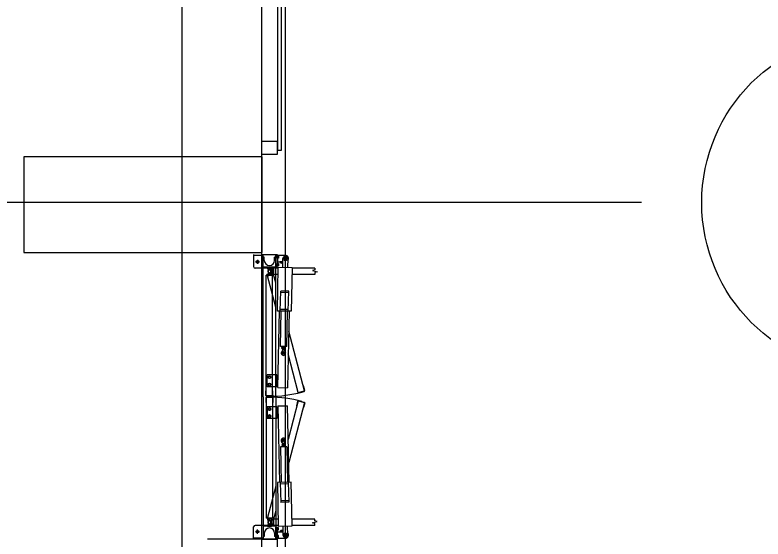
# Model space of a CAD drawing. Extents: x -264222 to -263592, y -1242345 to -1242048.
# Drawn here: x -263796.593 to -263791.889, y -1242141.997 to -1242138.702 of the extents above; entities that cross this region are included whole.
import ezdxf

# ---------------------------------------------------------------- set-up
doc = ezdxf.new("R2010")
doc.units = 0
doc.layers.add('HESCON_OSI_STAVBY_KFA', color=7, linetype='Continuous')
doc.layers.add('KFA_2D_SITUACIA_DSP', color=7, linetype='Continuous')

msp = doc.modelspace()

# ---------------------------------------------------------------- linework, layer by layer
at = {"layer": 'HESCON_OSI_STAVBY_KFA'}
for p, q in [((-263795.5428, -1242083.2372), (-263795.5428, -1242246.7072)), ((-263792.6528, -1242139.8822), (-263909.3428, -1242139.8822)), ((-263792.6528, -1242139.8822), (-263792.6528, -1242139.8822))]:
    msp.add_line(p, q, dxfattribs=at)
msp.add_circle((-263791.2101, -1242139.8825), 1.0643, dxfattribs=at)
at = {"layer": 'KFA_2D_SITUACIA_DSP'}
for p, q in [((-263795.0428, -1242101.7691), (-263795.0428, -1242226.9954)), ((-263794.9427, -1242137.4523), (-263794.9427, -1242139.5523)), ((-263794.9177, -1242139.5523), (-263794.9177, -1242137.4523)), ((-263794.9427, -1242139.4973), (-263795.0427, -1242139.4973)), ((-263795.0427, -1242139.4973), (-263795.0427, -1242139.5773)), ((-263794.9427, -1242139.5373), (-263794.9427, -1242139.4973)), ((-263794.9427, -1242139.5773), (-263794.9427, -1242139.5373)), ((-263794.9427, -1242139.5523), (-263794.9177, -1242139.5523)), ((-263795.0378, -1242139.5948), (-263796.5378, -1242139.5948)), ((-263796.5378, -1242139.5948), (-263796.5378, -1242140.1948)), ((-263795.0427, -1242139.5773), (-263794.9427, -1242139.5773)), ((-263795.0378, -1242140.1948), (-263795.0378, -1242139.5948)), ((-263796.5378, -1242140.1948), (-263795.0378, -1242140.1948)), ((-263795.0927, -1242140.208), (-263795.0927, -1242140.284)), ((-263795.0327, -1242140.214), (-263795.0927, -1242140.214)), ((-263795.0427, -1242140.208), (-263794.9427, -1242140.208)), ((-263795.0327, -1242141.1025), (-263795.0327, -1242140.208)), ((-263795.0252, -1242140.224), (-263795.0327, -1242140.224)), ((-263795.0252, -1242140.245), (-263795.0252, -1242140.224)), ((-263794.9602, -1242140.245), (-263794.9602, -1242140.224)), ((-263794.9527, -1242140.224), (-263794.9602, -1242140.224)), ((-263794.9527, -1242141.1025), (-263794.9527, -1242140.208)), ((-263794.9527, -1242140.213), (-263794.9427, -1242140.213)), ((-263794.9527, -1242140.213), (-263794.9527, -1242140.283)), ((-263794.9329, -1242140.2235), (-263794.9472, -1242140.2235)), ((-263794.9427, -1242140.213), (-263794.9427, -1242140.283)), ((-263794.9427, -1242140.2135), (-263794.8927, -1242140.2135)), ((-263794.9427, -1242140.2319), (-263794.9427, -1242140.2151)), ((-263794.941, -1242140.2151), (-263794.9427, -1242140.2151)), ((-263794.941, -1242140.2319), (-263794.941, -1242140.2151)), ((-263794.941, -1242140.2303), (-263794.941, -1242140.2167)), ((-263794.941, -1242140.2167), (-263794.9355, -1242140.2167)), ((-263794.941, -1242140.2235), (-263794.9364, -1242140.2235)), ((-263794.9355, -1242140.2167), (-263794.9355, -1242140.2303)), ((-263794.8986, -1242140.2233), (-263794.9045, -1242140.2335)), ((-263794.8869, -1242140.2233), (-263794.8986, -1242140.2233)), ((-263794.8927, -1242140.2179), (-263794.8927, -1242140.2491)), ((-263794.881, -1242140.2335), (-263794.8869, -1242140.2233)), ((-263795.0547, -1242140.254), (-263795.0807, -1242140.254)), ((-263795.0677, -1242140.241), (-263795.0677, -1242140.267)), ((-263794.9329, -1242140.2725), (-263794.9472, -1242140.2725)), ((-263794.941, -1242140.2319), (-263794.9427, -1242140.2319)), ((-263794.9427, -1242140.2535), (-263794.9081, -1242140.2535)), ((-263794.9427, -1242140.2809), (-263794.9427, -1242140.2641)), ((-263794.941, -1242140.2641), (-263794.9427, -1242140.2641)), ((-263794.9355, -1242140.2303), (-263794.941, -1242140.2303)), ((-263794.941, -1242140.2809), (-263794.941, -1242140.2641)), ((-263794.941, -1242140.2793), (-263794.941, -1242140.2657)), ((-263794.941, -1242140.2657), (-263794.9355, -1242140.2657)), ((-263794.941, -1242140.2725), (-263794.9364, -1242140.2725)), ((-263794.9355, -1242140.2657), (-263794.9355, -1242140.2793)), ((-263794.9082, -1242140.254), (-263794.9273, -1242140.254)), ((-263794.9177, -1242140.2535), (-263794.9177, -1242140.2636)), ((-263794.9089, -1242140.2892), (-263794.9077, -1242140.2332)), ((-263794.8771, -1242140.2335), (-263794.9083, -1242140.2335)), ((-263794.9045, -1242140.2335), (-263794.8986, -1242140.2437)), ((-263794.8986, -1242140.2437), (-263794.8869, -1242140.2437)), ((-263794.8869, -1242140.2437), (-263794.881, -1242140.2335)), ((-263794.8777, -1242140.2338), (-263794.8789, -1242140.2898)), ((-263795.0327, -1242140.294), (-263795.0827, -1242140.294)), ((-263794.9527, -1242140.288), (-263795.0327, -1242140.288)), ((-263794.9527, -1242140.294), (-263795.0327, -1242140.294)), ((-263795.0052, -1242140.288), (-263794.9802, -1242140.288)), ((-263795.0052, -1242140.288), (-263795.0052, -1242140.298)), ((-263795.0052, -1242140.298), (-263794.9802, -1242140.298)), ((-263794.9937, -1242140.298), (-263795.0008, -1242140.3076)), ((-263795.0008, -1242140.3194), (-263794.9937, -1242140.329)), ((-263794.9917, -1242140.298), (-263794.9937, -1242140.298)), ((-263794.9847, -1242140.3076), (-263794.9917, -1242140.298)), ((-263794.9917, -1242140.329), (-263794.9847, -1242140.3194)), ((-263794.9834, -1242140.3171), (-263794.9878, -1242140.3282)), ((-263794.9868, -1242140.3054), (-263794.9772, -1242140.3125)), ((-263794.9772, -1242140.3145), (-263794.9868, -1242140.3215)), ((-263794.9802, -1242140.288), (-263794.9802, -1242140.298)), ((-263794.9772, -1242140.301), (-263794.9772, -1242140.326)), ((-263794.9672, -1242140.301), (-263794.9772, -1242140.301)), ((-263794.9772, -1242140.3125), (-263794.9772, -1242140.3145)), ((-263794.9672, -1242140.3335), (-263794.9672, -1242140.2935)), ((-263794.9374, -1242140.2935), (-263794.9672, -1242140.2935)), ((-263794.9672, -1242140.301), (-263794.9672, -1242140.326)), ((-263794.9527, -1242140.283), (-263794.9427, -1242140.283)), ((-263794.9375, -1242140.294), (-263794.9527, -1242140.294)), ((-263794.9428, -1242140.5636), (-263794.9373, -1242140.2886)), ((-263794.941, -1242140.2809), (-263794.9427, -1242140.2809)), ((-263794.9355, -1242140.2793), (-263794.941, -1242140.2793)), ((-263794.9373, -1242140.2886), (-263794.8504, -1242140.2904)), ((-263794.8504, -1242140.2904), (-263794.8558, -1242140.5653)), ((-263794.7071, -1242140.2935), (-263794.8504, -1242140.2935)), ((-263794.7071, -1242140.3055), (-263794.7221, -1242140.3095)), ((-263794.7221, -1242140.3095), (-263794.6921, -1242140.3175)), ((-263794.7071, -1242140.2935), (-263794.7071, -1242140.3055)), ((-263794.6921, -1242140.3175), (-263794.7071, -1242140.3215)), ((-263795.0127, -1242141.0975), (-263795.0127, -1242140.339)), ((-263794.9727, -1242140.339), (-263795.0127, -1242140.339)), ((-263795.0055, -1242140.3433), (-263794.9668, -1242140.333)), ((-263794.9527, -1242140.5401), (-263795.0055, -1242140.3433)), ((-263795.0052, -1242140.339), (-263795.0052, -1242140.329)), ((-263795.0052, -1242140.329), (-263794.9802, -1242140.329)), ((-263795.0052, -1242140.339), (-263794.9802, -1242140.339)), ((-263794.9767, -1242140.3252), (-263795.0008, -1242140.3317)), ((-263794.9982, -1242140.3414), (-263795.0008, -1242140.3317)), ((-263794.9897, -1242140.3287), (-263794.999, -1242140.3213)), ((-263794.9937, -1242140.329), (-263794.9917, -1242140.329)), ((-263794.9878, -1242140.3282), (-263794.9897, -1242140.3287)), ((-263794.9802, -1242140.339), (-263794.9802, -1242140.329)), ((-263794.9672, -1242140.326), (-263794.9772, -1242140.326)), ((-263794.9741, -1242140.3349), (-263794.9767, -1242140.3252)), ((-263794.9727, -1242141.0975), (-263794.9727, -1242140.339)), ((-263794.9382, -1242140.3335), (-263794.9672, -1242140.3335)), ((-263794.9527, -1242140.3855), (-263794.9668, -1242140.333)), ((-263794.7071, -1242140.3335), (-263794.8512, -1242140.3335)), ((-263794.7071, -1242140.3215), (-263794.7071, -1242140.3335)), ((-263794.9243, -1242140.5639), (-263794.9218, -1242140.4379)), ((-263794.872, -1242140.4489), (-263794.922, -1242140.4479)), ((-263794.8718, -1242140.4389), (-263794.9218, -1242140.4379)), ((-263794.8743, -1242140.5649), (-263794.8718, -1242140.4389)), ((-263794.8741, -1242140.5549), (-263794.9241, -1242140.5539)), ((-263794.8558, -1242140.5653), (-263794.9428, -1242140.5636)), ((-263794.9394, -1242141.0447), (-263794.9298, -1242140.5638)), ((-263794.9238, -1242140.7868), (-263794.9193, -1242140.564)), ((-263794.8838, -1242140.7876), (-263794.8793, -1242140.5648)), ((-263794.8688, -1242140.565), (-263794.8784, -1242141.046)), ((-263794.7725, -1242141.066), (-263794.8713, -1242140.6894)), ((-263794.8838, -1242140.7876), (-263794.9238, -1242140.7868)), ((-263794.9139, -1242140.792), (-263794.9138, -1242140.787)), ((-263794.8939, -1242140.7924), (-263794.8938, -1242140.7874)), ((-263794.9092, -1242140.8083), (-263794.9167, -1242140.8214)), ((-263794.8939, -1242140.7924), (-263794.9139, -1242140.792)), ((-263794.9138, -1242140.7993), (-263794.9137, -1242140.7928)), ((-263794.9125, -1242140.8001), (-263794.9138, -1242140.7993)), ((-263794.9124, -1242140.7921), (-263794.9137, -1242140.7928)), ((-263794.8955, -1242140.8004), (-263794.9125, -1242140.8001)), ((-263794.8954, -1242140.7924), (-263794.9124, -1242140.7921)), ((-263794.9092, -1242140.8083), (-263794.909, -1242140.8001)), ((-263794.9092, -1242140.8083), (-263794.8992, -1242140.8085)), ((-263794.9089, -1242140.7994), (-263794.9088, -1242140.7929)), ((-263794.8992, -1242140.8085), (-263794.899, -1242140.8003)), ((-263794.8992, -1242140.8085), (-263794.8922, -1242140.8219)), ((-263794.8991, -1242140.7996), (-263794.899, -1242140.7931)), ((-263794.8955, -1242140.8004), (-263794.8942, -1242140.7997)), ((-263794.8954, -1242140.7924), (-263794.8941, -1242140.7932)), ((-263794.8942, -1242140.7997), (-263794.8941, -1242140.7932)), ((-263794.8111, -1242141.0764), (-263794.8742, -1242140.8333)), ((-263795.0067, -1242141.04), (-263795.0067, -1242140.965)), ((-263794.9527, -1242140.965), (-263795.0067, -1242140.965)), ((-263794.9995, -1242140.9761), (-263794.9927, -1242140.9721)), ((-263794.9995, -1242140.9839), (-263794.9995, -1242140.9761)), ((-263794.9927, -1242140.9721), (-263794.9859, -1242140.9761)), ((-263794.9859, -1242140.9761), (-263794.9859, -1242140.9839)), ((-263794.9467, -1242140.965), (-263794.9527, -1242140.965)), ((-263794.9467, -1242141.04), (-263794.9467, -1242140.965)), ((-263794.9927, -1242140.9878), (-263794.9995, -1242140.9839)), ((-263794.9995, -1242141.0211), (-263794.9927, -1242141.0171)), ((-263794.9995, -1242141.0289), (-263794.9995, -1242141.0211)), ((-263794.9859, -1242140.9839), (-263794.9927, -1242140.9878)), ((-263794.9927, -1242141.0171), (-263794.9859, -1242141.0211)), ((-263794.9859, -1242141.0211), (-263794.9859, -1242141.0289)), ((-263795.0147, -1242141.0955), (-263795.0147, -1242141.0655)), ((-263795.0127, -1242141.0655), (-263795.0147, -1242141.0655)), ((-263794.9527, -1242141.04), (-263795.0067, -1242141.04)), ((-263794.9927, -1242141.0328), (-263794.9995, -1242141.0289)), ((-263794.9859, -1242141.0289), (-263794.9927, -1242141.0328)), ((-263794.9707, -1242141.0655), (-263794.9727, -1242141.0655)), ((-263794.9707, -1242141.0955), (-263794.9707, -1242141.0655)), ((-263794.9467, -1242141.04), (-263794.9527, -1242141.04)), ((-263794.9394, -1242141.0447), (-263794.8784, -1242141.046)), ((-263794.8194, -1242141.0455), (-263794.8213, -1242141.046)), ((-263794.8213, -1242141.046), (-263794.8136, -1242141.075)), ((-263794.8111, -1242141.0764), (-263794.7725, -1242141.066)), ((-263794.8087, -1242141.0778), (-263794.7739, -1242141.0685)), ((-263794.7788, -1242141.0346), (-263794.7807, -1242141.0351)), ((-263794.771, -1242141.0636), (-263794.7788, -1242141.0346)), ((-263795.0327, -1242141.1025), (-263795.0327, -1242141.997)), ((-263795.0147, -1242141.1095), (-263795.0147, -1242141.1395)), ((-263794.9727, -1242141.0975), (-263795.0127, -1242141.0975)), ((-263795.0127, -1242141.1075), (-263795.0127, -1242141.866)), ((-263794.9727, -1242141.1075), (-263795.0127, -1242141.1075)), ((-263794.9747, -1242141.0995), (-263795.0107, -1242141.0995)), ((-263794.9747, -1242141.1055), (-263795.0107, -1242141.1055)), ((-263794.9757, -1242141.0957), (-263794.9667, -1242141.0957)), ((-263794.9757, -1242141.1093), (-263794.9667, -1242141.1093)), ((-263794.9698, -1242141.0804), (-263794.9727, -1242141.0804)), ((-263794.9727, -1242141.1075), (-263794.9727, -1242141.866)), ((-263794.9707, -1242141.1095), (-263794.9707, -1242141.1395)), ((-263794.9527, -1242141.1025), (-263794.9527, -1242141.997)), ((-263795.0127, -1242141.1395), (-263795.0147, -1242141.1395)), ((-263795.0067, -1242141.165), (-263795.0067, -1242141.24)), ((-263794.9527, -1242141.165), (-263795.0067, -1242141.165)), ((-263794.9698, -1242141.1246), (-263794.9727, -1242141.1246)), ((-263794.9707, -1242141.1395), (-263794.9727, -1242141.1395)), ((-263794.9467, -1242141.165), (-263794.9527, -1242141.165)), ((-263794.9467, -1242141.165), (-263794.9467, -1242141.24)), ((-263794.9394, -1242141.1603), (-263794.8784, -1242141.159)), ((-263794.9394, -1242141.1603), (-263794.9298, -1242141.6412)), ((-263794.8688, -1242141.64), (-263794.8784, -1242141.159)), ((-263794.8111, -1242141.1286), (-263794.8742, -1242141.3717)), ((-263794.7725, -1242141.139), (-263794.8713, -1242141.5156)), ((-263794.8213, -1242141.159), (-263794.8136, -1242141.13)), ((-263794.8194, -1242141.1595), (-263794.8213, -1242141.159)), ((-263794.8111, -1242141.1286), (-263794.7725, -1242141.139)), ((-263794.8087, -1242141.1272), (-263794.7739, -1242141.1365)), ((-263794.771, -1242141.1414), (-263794.7788, -1242141.1704)), ((-263794.9927, -1242141.1721), (-263794.9995, -1242141.1761)), ((-263794.9995, -1242141.1761), (-263794.9995, -1242141.1839)), ((-263794.9995, -1242141.1839), (-263794.9927, -1242141.1878)), ((-263794.9859, -1242141.1761), (-263794.9927, -1242141.1721)), ((-263794.9927, -1242141.1878), (-263794.9859, -1242141.1839)), ((-263794.9859, -1242141.1839), (-263794.9859, -1242141.1761)), ((-263794.7788, -1242141.1704), (-263794.7807, -1242141.1699)), ((-263794.9527, -1242141.24), (-263795.0067, -1242141.24)), ((-263794.9927, -1242141.2171), (-263794.9995, -1242141.2211)), ((-263794.9995, -1242141.2211), (-263794.9995, -1242141.2289)), ((-263794.9995, -1242141.2289), (-263794.9927, -1242141.2328)), ((-263794.9859, -1242141.2211), (-263794.9927, -1242141.2171)), ((-263794.9927, -1242141.2328), (-263794.9859, -1242141.2289)), ((-263794.9859, -1242141.2289), (-263794.9859, -1242141.2211)), ((-263794.9467, -1242141.24), (-263794.9527, -1242141.24)), ((-263794.9092, -1242141.3967), (-263794.9167, -1242141.3836)), ((-263794.9092, -1242141.3967), (-263794.8992, -1242141.3965)), ((-263794.9092, -1242141.3967), (-263794.909, -1242141.4049)), ((-263794.8992, -1242141.3965), (-263794.8922, -1242141.3831)), ((-263794.8992, -1242141.3965), (-263794.899, -1242141.4047)), ((-263794.8838, -1242141.4174), (-263794.9238, -1242141.4182)), ((-263794.9238, -1242141.4182), (-263794.9193, -1242141.641)), ((-263794.8939, -1242141.4126), (-263794.9139, -1242141.413)), ((-263794.9139, -1242141.413), (-263794.9138, -1242141.418)), ((-263794.9125, -1242141.4049), (-263794.9138, -1242141.4057)), ((-263794.9138, -1242141.4057), (-263794.9137, -1242141.4122)), ((-263794.9124, -1242141.4129), (-263794.9137, -1242141.4122)), ((-263794.8955, -1242141.4046), (-263794.9125, -1242141.4049)), ((-263794.8954, -1242141.4126), (-263794.9124, -1242141.4129)), ((-263794.9089, -1242141.4056), (-263794.9088, -1242141.4121)), ((-263794.8991, -1242141.4054), (-263794.899, -1242141.4119)), ((-263794.8955, -1242141.4046), (-263794.8942, -1242141.4053)), ((-263794.8954, -1242141.4126), (-263794.8941, -1242141.4118)), ((-263794.8942, -1242141.4053), (-263794.8941, -1242141.4118)), ((-263794.8939, -1242141.4126), (-263794.8938, -1242141.4176)), ((-263794.8838, -1242141.4174), (-263794.8793, -1242141.6402)), ((-263794.9527, -1242141.6649), (-263795.0055, -1242141.8617)), ((-263794.8558, -1242141.6397), (-263794.9428, -1242141.6414)), ((-263794.9428, -1242141.6414), (-263794.9373, -1242141.9164)), ((-263794.9243, -1242141.6411), (-263794.9218, -1242141.7671)), ((-263794.8741, -1242141.6501), (-263794.9241, -1242141.6511)), ((-263794.8743, -1242141.6401), (-263794.8718, -1242141.7661)), ((-263794.8504, -1242141.9146), (-263794.8558, -1242141.6397)), ((-263794.872, -1242141.7561), (-263794.922, -1242141.7571)), ((-263794.8718, -1242141.7661), (-263794.9218, -1242141.7671)), ((-263794.9527, -1242141.8195), (-263794.9668, -1242141.872)), ((-263794.9727, -1242141.866), (-263795.0127, -1242141.866)), ((-263795.0055, -1242141.8617), (-263794.9668, -1242141.872)), ((-263795.0052, -1242141.866), (-263795.0052, -1242141.876)), ((-263795.0052, -1242141.866), (-263794.9802, -1242141.866)), ((-263794.9982, -1242141.8636), (-263795.0008, -1242141.8733)), ((-263794.9767, -1242141.8798), (-263795.0008, -1242141.8733)), ((-263794.9802, -1242141.866), (-263794.9802, -1242141.876)), ((-263794.9741, -1242141.8701), (-263794.9767, -1242141.8798)), ((-263794.9672, -1242141.8715), (-263794.9672, -1242141.9115)), ((-263794.9382, -1242141.8715), (-263794.9672, -1242141.8715)), ((-263794.7071, -1242141.8715), (-263794.8512, -1242141.8715)), ((-263794.7071, -1242141.8835), (-263794.7071, -1242141.8715)), ((-263795.0327, -1242141.911), (-263795.0827, -1242141.911)), ((-263794.9527, -1242141.911), (-263795.0327, -1242141.911)), ((-263794.9527, -1242141.917), (-263795.0327, -1242141.917)), ((-263795.0052, -1242141.876), (-263794.9802, -1242141.876)), ((-263795.0052, -1242141.907), (-263794.9802, -1242141.907)), ((-263795.0052, -1242141.917), (-263795.0052, -1242141.907)), ((-263795.0052, -1242141.917), (-263794.9802, -1242141.917)), ((-263795.0008, -1242141.8856), (-263794.9937, -1242141.876)), ((-263794.9937, -1242141.907), (-263795.0008, -1242141.8974)), ((-263794.9897, -1242141.8763), (-263794.999, -1242141.8837)), ((-263794.9937, -1242141.876), (-263794.9917, -1242141.876)), ((-263794.9917, -1242141.907), (-263794.9937, -1242141.907)), ((-263794.9917, -1242141.876), (-263794.9847, -1242141.8856)), ((-263794.9847, -1242141.8974), (-263794.9917, -1242141.907)), ((-263794.9878, -1242141.8768), (-263794.9897, -1242141.8763)), ((-263794.9834, -1242141.8878), (-263794.9878, -1242141.8768)), ((-263794.9772, -1242141.8905), (-263794.9868, -1242141.8834)), ((-263794.9868, -1242141.8995), (-263794.9772, -1242141.8925)), ((-263794.9802, -1242141.917), (-263794.9802, -1242141.907)), ((-263794.9772, -1242141.904), (-263794.9772, -1242141.879)), ((-263794.9672, -1242141.879), (-263794.9772, -1242141.879)), ((-263794.9772, -1242141.8925), (-263794.9772, -1242141.8905)), ((-263794.9672, -1242141.904), (-263794.9772, -1242141.904)), ((-263794.9672, -1242141.904), (-263794.9672, -1242141.879)), ((-263794.9374, -1242141.9115), (-263794.9672, -1242141.9115)), ((-263794.9375, -1242141.911), (-263794.9527, -1242141.911)), ((-263794.9373, -1242141.9164), (-263794.8504, -1242141.9146)), ((-263794.9089, -1242141.9158), (-263794.9077, -1242141.9718)), ((-263794.8777, -1242141.9712), (-263794.8789, -1242141.9152)), ((-263794.7071, -1242141.9115), (-263794.8504, -1242141.9115)), ((-263794.7221, -1242141.8955), (-263794.6921, -1242141.8875)), ((-263794.7071, -1242141.8995), (-263794.7221, -1242141.8955)), ((-263794.6921, -1242141.8875), (-263794.7071, -1242141.8835)), ((-263794.7071, -1242141.9115), (-263794.7071, -1242141.8995)), ((-263795.0927, -1242141.997), (-263795.0927, -1242141.921)), ((-263795.0547, -1242141.951), (-263795.0807, -1242141.951)), ((-263795.0677, -1242141.964), (-263795.0677, -1242141.938)), ((-263795.0252, -1242141.96), (-263795.0252, -1242141.981)), ((-263794.9602, -1242141.96), (-263794.9602, -1242141.981)), ((-263794.9527, -1242141.922), (-263794.9427, -1242141.922)), ((-263794.9527, -1242141.992), (-263794.9527, -1242141.922)), ((-263794.9329, -1242141.9325), (-263794.9472, -1242141.9325)), ((-263794.9427, -1242141.992), (-263794.9427, -1242141.922)), ((-263794.9427, -1242141.9241), (-263794.9427, -1242141.9409)), ((-263794.941, -1242141.9241), (-263794.9427, -1242141.9241)), ((-263794.941, -1242141.9409), (-263794.9427, -1242141.9409)), ((-263794.9427, -1242141.9515), (-263794.9081, -1242141.9515)), ((-263794.941, -1242141.9241), (-263794.941, -1242141.9409)), ((-263794.941, -1242141.9257), (-263794.941, -1242141.9393)), ((-263794.9355, -1242141.9257), (-263794.941, -1242141.9257)), ((-263794.941, -1242141.9325), (-263794.9364, -1242141.9325)), ((-263794.941, -1242141.9393), (-263794.9355, -1242141.9393)), ((-263794.9355, -1242141.9393), (-263794.9355, -1242141.9257)), ((-263794.9082, -1242141.951), (-263794.9273, -1242141.951)), ((-263794.9177, -1242141.9515), (-263794.9177, -1242141.9414)), ((-263794.9045, -1242141.9715), (-263794.8986, -1242141.9613)), ((-263794.8986, -1242141.9613), (-263794.8869, -1242141.9613)), ((-263794.8927, -1242141.9871), (-263794.8927, -1242141.9559)), ((-263794.8869, -1242141.9613), (-263794.881, -1242141.9715)), ((-263794.9427, -1242141.997), (-263795.3827, -1242141.997)), ((-263795.0327, -1242141.991), (-263795.0927, -1242141.991)), ((-263795.0427, -1242141.997), (-263794.9427, -1242141.997)), ((-263795.0252, -1242141.981), (-263795.0327, -1242141.981)), ((-263794.9527, -1242141.981), (-263794.9602, -1242141.981)), ((-263794.9527, -1242141.992), (-263794.9427, -1242141.992)), ((-263794.9329, -1242141.9815), (-263794.9472, -1242141.9815)), ((-263794.9427, -1242141.9731), (-263794.9427, -1242141.9899)), ((-263794.941, -1242141.9731), (-263794.9427, -1242141.9731)), ((-263794.941, -1242141.9899), (-263794.9427, -1242141.9899)), ((-263794.9427, -1242141.9915), (-263794.8927, -1242141.9915)), ((-263794.9427, -1242142.347), (-263794.9427, -1242141.997)), ((-263794.941, -1242141.9731), (-263794.941, -1242141.9899)), ((-263794.941, -1242141.9747), (-263794.941, -1242141.9883)), ((-263794.9355, -1242141.9747), (-263794.941, -1242141.9747)), ((-263794.941, -1242141.9815), (-263794.9364, -1242141.9815)), ((-263794.941, -1242141.9883), (-263794.9355, -1242141.9883)), ((-263794.9355, -1242141.9883), (-263794.9355, -1242141.9747)), ((-263794.8771, -1242141.9715), (-263794.9083, -1242141.9715)), ((-263794.8986, -1242141.9817), (-263794.9045, -1242141.9715)), ((-263794.8869, -1242141.9817), (-263794.8986, -1242141.9817)), ((-263794.881, -1242141.9715), (-263794.8869, -1242141.9817))]:
    msp.add_line(p, q, dxfattribs=at)
msp.add_lwpolyline([(-263794.8928, -1242227.3822), (-263808.9678, -1242241.4572), (-263894.9678, -1242241.4572), (-263909.0428, -1242227.3822), (-263909.0428, -1242196.3327), (-263914.1428, -1242196.3327), (-263914.1428, -1242132.4327), (-263909.0428, -1242132.4327), (-263909.0428, -1242101.3822), (-263894.9678, -1242087.3072), (-263808.9678, -1242087.3072), (-263794.8928, -1242101.3822), (-263794.8928, -1242227.3822)], dxfattribs=at)
for centre, radius in [((-263794.8927, -1242140.2335), 0.0126), ((-263794.8927, -1242140.2335), 0.0102), ((-263795.0677, -1242140.254), 0.008), ((-263794.9046, -1242140.8284), 0.00952), ((-263794.9046, -1242140.8284), 0.00645), ((-263794.9046, -1242140.8284), 0.005), ((-263794.9927, -1242140.98), 0.0084), ((-263794.9927, -1242140.98), 0.0068), ((-263794.9927, -1242141.025), 0.0084), ((-263794.9927, -1242141.025), 0.0068), ((-263794.9927, -1242141.18), 0.0084), ((-263794.9927, -1242141.18), 0.0068), ((-263794.9927, -1242141.225), 0.0084), ((-263794.9927, -1242141.225), 0.0068), ((-263794.9046, -1242141.3766), 0.00952), ((-263794.9046, -1242141.3766), 0.00645), ((-263794.9046, -1242141.3766), 0.005), ((-263795.0677, -1242141.951), 0.008), ((-263794.8927, -1242141.9715), 0.0126), ((-263794.8927, -1242141.9715), 0.0102)]:
    msp.add_circle(centre, radius, dxfattribs=at)
for centre, radius, start, end in [((-263794.9423, -1242140.2201), 0.0068, 330, 30), ((-263794.9423, -1242140.2269), 0.0068, 330, 30), ((-263794.8927, -1242140.2335), 0.015, 358.86, 178.86), ((-263794.8927, -1242140.2335), 0.02, 317.4504, 90), ((-263794.9927, -1242140.245), 0.0325, 180, 0), ((-263794.9423, -1242140.2691), 0.0068, 330, 30), ((-263794.9423, -1242140.2759), 0.0068, 330, 30), ((-263794.9177, -1242140.254), 0.008, 176.4167, 3.5833), ((-263795.0827, -1242140.284), 0.01, 180, 270), ((-263794.9927, -1242140.3135), 0.01, 323.6139, 216.3861), ((-263794.9927, -1242140.3135), 0.01, 53.6139, 306.3861), ((-263794.9927, -1242140.3135), 0.01, 338.6139, 231.3861), ((-263794.9927, -1242140.3135), 0.01, 143.6139, 36.3861), ((-263794.9046, -1242140.8284), 0.014, 150.1229, 27.5971), ((-263794.9113, -1242140.7958), 0.00432, 234.2666, 303.4534), ((-263794.9113, -1242140.7964), 0.00432, 54.2666, 123.4534), ((-263794.9037, -1242140.7841), 0.0161, 251.1601, 286.5599), ((-263794.9042, -1242140.8084), 0.0161, 71.1601, 106.5599), ((-263794.8991, -1242140.7996), 0.0001, 109.6732, 178.86), ((-263794.899, -1242140.7931), 0.0001, 178.86, 248.0468), ((-263794.8966, -1242140.796), 0.00432, 234.2666, 303.4534), ((-263794.8966, -1242140.7967), 0.00432, 54.2666, 123.4534), ((-263794.9927, -1242140.3135), 0.7862, 270, 285), ((-263794.7749, -1242141.0646), 0.004, 285, 15), ((-263795.0107, -1242141.0955), 0.004, 180, 270), ((-263795.0107, -1242141.1095), 0.004, 90, 180), ((-263794.9927, -1242141.8915), 0.7862, 75, 90), ((-263794.9747, -1242141.0955), 0.004, 270, 0), ((-263794.9747, -1242141.1095), 0.004, 0, 90), ((-263794.8097, -1242141.0739), 0.004, 195, 285), ((-263794.8097, -1242141.131), 0.004, 75, 165), ((-263794.7749, -1242141.1404), 0.004, 345, 75), ((-263794.9046, -1242141.3766), 0.014, 332.4029, 209.8771), ((-263794.9113, -1242141.4092), 0.00432, 56.5466, 125.7334), ((-263794.9113, -1242141.4086), 0.00432, 236.5466, 305.7334), ((-263794.9037, -1242141.4209), 0.0161, 73.4401, 108.8399), ((-263794.9042, -1242141.3966), 0.0161, 253.4401, 288.8399), ((-263794.8991, -1242141.4054), 0.0001, 181.14, 250.3268), ((-263794.8966, -1242141.4089), 0.00432, 56.5466, 125.7334), ((-263794.899, -1242141.4119), 0.0001, 111.9532, 181.14), ((-263794.8966, -1242141.4083), 0.00432, 236.5466, 305.7334), ((-263795.0827, -1242141.921), 0.01, 90, 180), ((-263794.9927, -1242141.8915), 0.01, 323.6139, 216.3861), ((-263794.9927, -1242141.8915), 0.01, 53.6139, 306.3861), ((-263794.9927, -1242141.8915), 0.01, 128.6139, 21.3861), ((-263794.9927, -1242141.8915), 0.01, 143.6139, 36.3861), ((-263794.9927, -1242141.96), 0.0325, 0, 180), ((-263794.9423, -1242141.9291), 0.0068, 330, 30), ((-263794.9423, -1242141.9359), 0.0068, 330, 30), ((-263794.9177, -1242141.951), 0.008, 356.4167, 183.5833), ((-263794.8927, -1242141.9715), 0.02, 270, 42.5496), ((-263794.9423, -1242141.9781), 0.0068, 330, 30), ((-263794.9423, -1242141.9849), 0.0068, 330, 30), ((-263794.8927, -1242141.9715), 0.015, 181.14, 1.14)]:
    msp.add_arc(centre, radius, start, end, dxfattribs=at)

doc.saveas('drawing.dxf')
